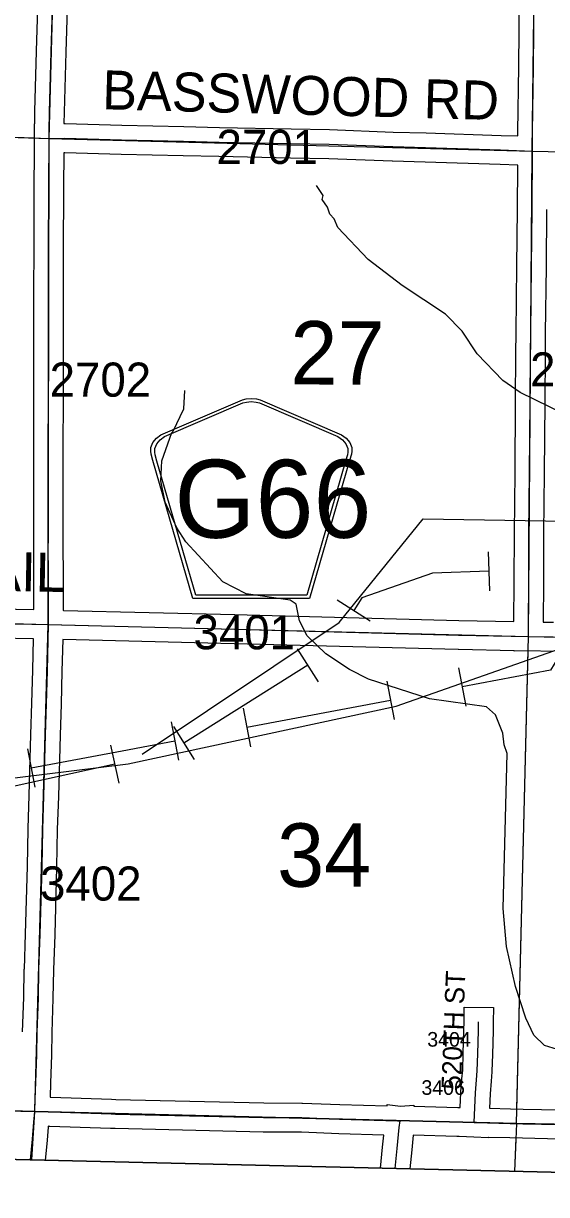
# Model space of a CAD drawing. Extents: x -132.8 to -73.3, y -60 to -26.
# Drawn here: x -89.342 to -88.269, y -57.273 to -54.87 of the extents above; entities that cross this region are included whole.
import ezdxf

# ---------------------------------------------------------------- set-up
doc = ezdxf.new("R2010")
doc.units = 0
for name, color, linetype in [('tdCoClipBndry', 7, 'Continuous'), ('tdCoCoBndry', 7, 'Continuous'), ('tdCoHydroRiver', 7, 'Continuous'), ('tdCoPipe', 7, 'Continuous'), ('tdCoPipe1', 7, 'Continuous'), ('tdCoPipe2', 7, 'Continuous'), ('tdCoSecRdNmbr', 7, 'Continuous'), ('tdCoSecRdTxt', 7, 'Continuous'), ('tdCoSecRteBand', 7, 'Continuous'), ('tdCoSecRteCL', 7, 'Continuous'), ('tdCoSectLine', 7, 'Continuous'), ('tdCoSectLinePart', 7, 'Continuous'), ('tdCoSectNmbr', 7, 'Continuous'), ('tdCoShieldCoRte', 7, 'Continuous'), ('tdCoSurfEarth', 7, 'Continuous'), ('tdCoSurfGravel', 7, 'Continuous'), ('tdCoSurfLNO', 7, 'Continuous'), ('tdCoTwpBndryShd', 7, 'Continuous')]:
    doc.layers.add(name, color=color, linetype=linetype)

msp = doc.modelspace()

# ---------------------------------------------------------------- linework, layer by layer
at = {"layer": 'tdCoClipBndry'}
msp.add_lwpolyline([(-85.7246, -34.3042), (-85.8518, -39.3105), (-85.8801, -41.2792), (-85.9018, -42.2789), (-85.908, -42.3117), (-85.95, -44.2727), (-85.9707, -45.2692), (-85.9836, -46.2708), (-86.0555, -49.2712), (-86.0681, -50.2676), (-86.1218, -52.1738), (-86.137, -53.174), (-86.1825, -55.1705), (-86.2204, -57.1749), (-86.2306, -57.2171), (-86.2512, -57.2452), (-86.2883, -57.2677), (-86.3227, -57.273), (-92.2767, -57.1319), (-95.2818, -57.0432), (-101.2395, -56.885), (-104.2146, -56.8258), (-105.2169, -56.7974), (-108.2085, -56.7373)], dxfattribs=at)
at = {"layer": 'tdCoCoBndry'}
for p, q in [((-90.3226, -57.0783), (-89.3185, -57.1023)), ((-89.3185, -57.1023), (-90.3226, -57.0783)), ((-89.3185, -57.1023), (-88.3301, -57.1272)), ((-88.3301, -57.1272), (-89.3185, -57.1023)), ((-88.3301, -57.1272), (-87.3378, -57.146)), ((-87.3378, -57.146), (-88.3301, -57.1272))]:
    msp.add_line(p, q, dxfattribs=at)
for points in [[(-86.0831, -46.2684), (-86.1101, -47.2669), (-86.1312, -48.2684), (-86.155, -49.2694), (-86.1676, -50.2648), (-86.1952, -51.2693), (-86.2214, -52.1716), (-86.2366, -53.1717), (-86.2573, -54.1712), (-86.282, -55.1684), (-86.3001, -56.1718), (-86.32, -57.173), (-87.3378, -57.146), (-88.3301, -57.1272), (-89.3185, -57.1023), (-90.3226, -57.0783), (-91.3222, -57.0535)], [(-86.3204, -57.173), (-87.3382, -57.146), (-88.3304, -57.1272), (-89.3189, -57.1023), (-90.323, -57.0783), (-91.3226, -57.0535), (-92.2743, -57.032), (-93.2761, -57.0041), (-94.2777, -56.9735), (-95.279, -56.9433), (-96.279, -56.9181), (-97.2777, -56.8905), (-97.7581, -56.8753), (-97.7712, -56.8754), (-98.2366, -56.8674), (-99.2459, -56.8371), (-100.2456, -56.8107), (-101.2372, -56.785), (-102.2392, -56.7627), (-103.2359, -56.7433), (-104.2127, -56.7258), (-105.2145, -56.6974), (-106.2094, -56.6762)]]:
    msp.add_lwpolyline(points, dxfattribs=at)
msp.add_lwpolyline([(-98.2384, -56.9647), (-95.2818, -57.0432), (-92.2767, -57.1319), (-86.3227, -57.273), (-86.2883, -57.2677), (-86.2512, -57.2452), (-86.2306, -57.2171), (-86.2205, -57.1753), (-86.32, -57.173), (-87.3378, -57.146), (-88.3301, -57.1272), (-89.3185, -57.1023), (-90.3226, -57.0783), (-91.3222, -57.0535), (-92.2739, -57.032), (-93.2757, -57.0041), (-94.2773, -56.9735), (-95.2786, -56.9433), (-96.2786, -56.9181), (-97.2774, -56.8905), (-97.7578, -56.8753), (-97.7708, -56.8754), (-98.2362, -56.8674)], close=True, dxfattribs=at)
at = {"layer": 'tdCoHydroRiver'}
for points in [[(-88.2025, -55.6858), (-88.3229, -55.6267), (-88.3587, -55.6023), (-88.4113, -55.5477), (-88.442, -55.5013), (-88.476, -55.4659), (-88.5649, -55.4074), (-88.6349, -55.354), (-88.6967, -55.2881), (-88.7043, -55.2706), (-88.7136, -55.261), (-88.718, -55.2467), (-88.7288, -55.2307), (-88.727, -55.2229), (-88.7408, -55.2021)], [(-88.2462, -56.9754), (-88.2729, -56.967), (-88.2946, -56.9461), (-88.3113, -56.911), (-88.3321, -56.846), (-88.351, -56.7636), (-88.3574, -56.6861), (-88.3497, -56.3676), (-88.3557, -56.3501), (-88.3584, -56.3264), (-88.3735, -56.2883), (-88.3921, -56.2721), (-88.5086, -56.2557), (-88.6341, -56.2154), (-88.6731, -56.1957), (-88.7214, -56.1632), (-88.7602, -56.1262), (-88.7754, -56.0959), (-88.7826, -56.0611), (-88.7951, -56.0529), (-88.8848, -56.0401), (-88.9332, -56.0155), (-89.009, -55.9336), (-89.0274, -55.9049), (-89.0516, -55.8523), (-89.0602, -55.808), (-89.0579, -55.767), (-89.0378, -55.709), (-89.0346, -55.706), (-89.0132, -55.6606), (-89.0109, -55.6228)]]:
    msp.add_lwpolyline(points, dxfattribs=at)
at = {"layer": 'tdCoPipe'}
for points in [[(-91.9065, -57.1247), (-91.749, -56.934), (-91.1889, -56.6946), (-90.3636, -56.5417), (-89.1271, -56.3889), (-88.5773, -56.2704), (-88.1896, -56.1348), (-88.0914, -56.0354), (-87.6625, -55.8411), (-86.0187, -55.1477)], [(-89.0987, -56.3695), (-88.6944, -56.0992), (-88.5218, -55.886), (-87.7679, -55.8986), (-87.2827, -55.912), (-86.0417, -55.6221)]]:
    msp.add_lwpolyline(points, dxfattribs=at)
at = {"layer": 'tdCoPipe1'}
for p, q in [((-88.4491, -56.1917), (-88.4343, -56.2705)), ((-88.5966, -56.2195), (-88.5817, -56.2983)), ((-88.8914, -56.2751), (-88.8765, -56.3539)), ((-89.0388, -56.3029), (-89.0239, -56.3817)), ((-89.3336, -56.3584), (-89.3187, -56.4372))]:
    msp.add_line(p, q, dxfattribs=at)
for points in [[(-88.2001, -56.0984), (-88.2603, -56.1969), (-88.4417, -56.2311)], [(-88.5891, -56.2589), (-88.8839, -56.3145)], [(-89.0313, -56.3423), (-89.1399, -56.3627), (-89.3261, -56.3978)]]:
    msp.add_lwpolyline(points, dxfattribs=at)
at = {"layer": 'tdCoPipe2'}
for p, q in [((-88.3885, -55.9537), (-88.3859, -56.0338)), ((-88.6981, -56.0525), (-88.6306, -56.0958)), ((-88.7802, -56.1529), (-88.7375, -56.2207)), ((-89.0341, -56.3125), (-88.9915, -56.3804)), ((-89.1633, -56.3506), (-89.1462, -56.429))]:
    msp.add_line(p, q, dxfattribs=at)
for points in [[(-88.3872, -55.9937), (-88.5027, -55.9975), (-88.6478, -56.0483), (-88.6643, -56.0741)], [(-88.7588, -56.1868), (-89.0128, -56.3465)], [(-89.1547, -56.3898), (-89.4478, -56.4538)]]:
    msp.add_lwpolyline(points, dxfattribs=at)
at = {"layer": 'tdCoSecRteBand'}
for points in [[(-89.3207, -56.0726), (-89.3209, -56.0451), (-89.3209, -56.0451), (-89.3209, -56.045), (-89.3211, -55.898), (-89.3211, -55.898), (-89.3211, -55.898), (-89.3211, -55.7697), (-89.3211, -55.7697), (-89.3211, -55.7697), (-89.3209, -55.6111), (-89.3209, -55.6111), (-89.3209, -55.6111), (-89.3206, -55.4901), (-89.3206, -55.4114), (-89.3206, -55.4114), (-89.3206, -55.4113), (-89.3204, -55.3391), (-89.3204, -55.3391), (-89.3204, -55.3391), (-89.3199, -55.2054), (-89.3199, -55.2054), (-89.3199, -55.2053), (-89.3194, -55.1352), (-89.3192, -55.1054), (-89.3195, -55.0756), (-89.3191, -55.0756), (-89.319, -55.0752), (-89.319, -55.0752), (-89.3187, -55.0505), (-89.3187, -55.0503), (-89.3186, -55.0501), (-89.3154, -54.9268), (-89.3154, -54.9267), (-89.3154, -54.9266), (-89.3105, -54.7709)], [(-89.2505, -54.7727), (-89.2555, -54.9284), (-89.2587, -55.0515), (-89.259, -55.0752), (-89.2575, -55.0752), (-89.2569, -55.0752), (-89.2564, -55.0752), (-89.1401, -55.0784), (-89.0131, -55.0813), (-89.0131, -55.0813), (-89.0131, -55.0813), (-88.9399, -55.0831), (-88.793, -55.086), (-88.7144, -55.0875), (-88.7141, -55.0875), (-88.7138, -55.0875), (-88.5832, -55.0924), (-88.516, -55.0944), (-88.516, -55.0944), (-88.516, -55.0944), (-88.3621, -55.0993), (-88.3621, -55.0993), (-88.362, -55.0993), (-88.3273, -55.1005)], [(-90.2451, -54.8149), (-90.2488, -54.9621), (-90.2488, -54.9621), (-90.2488, -54.9621), (-90.2517, -55.0741), (-90.2523, -55.0946), (-90.2542, -55.2402), (-90.2542, -55.2402), (-90.2542, -55.2402), (-90.2564, -55.3837), (-90.2587, -55.5332), (-90.2587, -55.5332), (-90.2587, -55.5332), (-90.2609, -55.6713), (-90.2631, -55.8153), (-90.2631, -55.8153), (-90.2631, -55.8154), (-90.2656, -55.9633), (-90.2669, -56.0461), (-90.2669, -56.0465), (-89.8564, -56.0584), (-89.3938, -56.0708), (-89.3207, -56.0726)], [(-88.3273, -55.1005), (-88.3273, -55.0922), (-88.3273, -55.0921), (-88.3273, -55.0921), (-88.3255, -54.9582), (-88.3243, -54.8103)], [(-88.3359, -56.0968), (-88.3352, -56.016), (-88.3347, -55.915), (-88.3347, -55.9149), (-88.3347, -55.9148), (-88.3334, -55.7921), (-88.3324, -55.6461), (-88.3324, -55.6461), (-88.3324, -55.646), (-88.3315, -55.5462), (-88.3312, -55.5046), (-88.3312, -55.5045), (-88.3312, -55.5044), (-88.3295, -55.3676), (-88.3285, -55.2508), (-88.3278, -55.1613), (-88.3278, -55.1605), (-88.364, -55.1593), (-88.5178, -55.1544), (-88.5851, -55.1524), (-88.5853, -55.1524), (-88.5854, -55.1524), (-88.7158, -55.1475), (-88.7942, -55.146), (-88.7942, -55.146), (-88.7942, -55.146), (-88.9412, -55.143), (-88.9412, -55.143), (-88.9413, -55.143), (-89.0145, -55.1413), (-89.1415, -55.1384), (-89.1416, -55.1384), (-89.1417, -55.1384), (-89.2575, -55.1352), (-89.2594, -55.1352), (-89.2599, -55.2057), (-89.2604, -55.3393), (-89.2606, -55.4115), (-89.2606, -55.4901), (-89.2606, -55.4901), (-89.2606, -55.4902), (-89.2609, -55.6112), (-89.2611, -55.7698), (-89.2611, -55.898), (-89.2609, -56.0449), (-89.2607, -56.074), (-89.2602, -56.0741), (-89.2602, -56.0741), (-89.2601, -56.0741), (-88.9085, -56.0829), (-88.9085, -56.0829), (-88.9085, -56.0829), (-88.4484, -56.0947), (-88.3359, -56.0968)], [(-88.2685, -55.2513), (-88.2695, -55.3682), (-88.2695, -55.3682), (-88.2695, -55.3683), (-88.2712, -55.5051), (-88.2715, -55.5466), (-88.2715, -55.5467), (-88.2715, -55.5467), (-88.2724, -55.6466), (-88.2734, -55.7925), (-88.2734, -55.7926), (-88.2734, -55.7926), (-88.2747, -55.9154), (-88.2752, -56.0164), (-88.2752, -56.0164), (-88.2752, -56.0165), (-88.2759, -56.098), (-88.275, -56.098), (-88.2544, -56.0984)], [(-89.3438, -56.9387), (-89.3416, -56.8688), (-89.3404, -56.8105), (-89.3403, -56.8103), (-89.3403, -56.8101), (-89.3379, -56.7377), (-89.3339, -56.5994), (-89.3327, -56.5226), (-89.3327, -56.5223), (-89.3327, -56.522), (-89.3302, -56.4541), (-89.327, -56.3288), (-89.327, -56.3286), (-89.327, -56.3285), (-89.3248, -56.2648), (-89.3231, -56.1971), (-89.3216, -56.1326), (-89.3953, -56.1308)], [(-88.2557, -56.1584), (-88.3056, -56.1574), (-88.3352, -56.1578), (-88.3352, -56.1569), (-88.4497, -56.1547), (-88.4498, -56.1547), (-88.4499, -56.1547), (-88.91, -56.1428), (-89.2616, -56.1341), (-89.2631, -56.1986), (-89.2631, -56.1986), (-89.2631, -56.1986), (-89.2648, -56.2664), (-89.2648, -56.2666), (-89.2648, -56.2667), (-89.2671, -56.3304), (-89.2703, -56.4558), (-89.2703, -56.456), (-89.2703, -56.4562), (-89.2727, -56.5239), (-89.274, -56.6006), (-89.274, -56.6007), (-89.274, -56.6009), (-89.2779, -56.7395), (-89.2779, -56.7396), (-89.2779, -56.7397), (-89.2804, -56.812), (-89.2816, -56.8702), (-89.2816, -56.8704), (-89.2816, -56.8706), (-89.2838, -56.9404), (-89.2848, -56.9869), (-89.2848, -56.987), (-89.2848, -56.9872), (-89.2865, -57.0434), (-89.2865, -57.0435), (-89.2865, -57.0436), (-89.2876, -57.073), (-89.2864, -57.0731), (-89.2863, -57.0731), (-89.2862, -57.0731), (-89.1616, -57.0775), (-89.1525, -57.0777), (-88.8491, -57.0846), (-88.7709, -57.0851), (-88.7704, -57.0851), (-88.7698, -57.0852), (-88.6928, -57.0884), (-88.5958, -57.0912), (-88.5955, -57.0882), (-88.5683, -57.0913), (-88.5411, -57.0897), (-88.541, -57.0913), (-88.4509, -57.094), (-88.4458, -57.0942), (-88.4444, -57.0632), (-88.4444, -57.0627), (-88.4444, -57.0621), (-88.4422, -57.0354), (-88.4408, -57.0174), (-88.4397, -56.9833), (-88.4382, -56.9357), (-88.438, -56.9184), (-88.4375, -56.8884), (-88.3776, -56.8892), (-88.378, -56.9192), (-88.3782, -56.9368), (-88.3782, -56.9371), (-88.3782, -56.9373), (-88.3798, -56.9852), (-88.3809, -57.02), (-88.3809, -57.0206), (-88.3809, -57.0213), (-88.3824, -57.0401), (-88.3824, -57.0401), (-88.3824, -57.0402), (-88.3845, -57.0664), (-88.3858, -57.0958), (-88.3424, -57.0969), (-88.3169, -57.0975), (-88.3168, -57.0975), (-88.3168, -57.0975), (-88.2417, -57.0994)], [(-88.6091, -57.2188), (-88.6051, -57.1758), (-88.6051, -57.1756), (-88.6051, -57.1755), (-88.6025, -57.151), (-88.6948, -57.1483), (-88.695, -57.1483), (-88.6951, -57.1483), (-88.7718, -57.1451), (-88.8497, -57.1446), (-88.8499, -57.1446), (-88.8502, -57.1446), (-89.1539, -57.1377), (-89.1631, -57.1375), (-89.1633, -57.1375), (-89.1635, -57.1375), (-89.2882, -57.133), (-89.2899, -57.133), (-89.2913, -57.1329), (-89.2914, -57.1344), (-89.2914, -57.1344), (-89.2935, -57.1614), (-89.2935, -57.1617), (-89.2936, -57.162), (-89.2975, -57.2025)], [(-88.2412, -57.1594), (-88.3183, -57.1574), (-88.3439, -57.1568), (-88.388, -57.1558), (-88.388, -57.1558), (-88.3884, -57.1558), (-88.3885, -57.1563), (-88.4182, -57.155), (-88.4479, -57.1541), (-88.4526, -57.154), (-88.4526, -57.154), (-88.4526, -57.154), (-88.5423, -57.1513), (-88.5454, -57.1815), (-88.549, -57.2203)]]:
    msp.add_lwpolyline(points, dxfattribs=at)
at = {"layer": 'tdCoSecRteCL'}
for points in [[(-89.2892, -55.1054), (-89.2891, -55.0911), (-89.2887, -55.0509), (-89.2855, -54.9276), (-89.2805, -54.7717), (-89.2776, -54.6381), (-89.2741, -54.496), (-89.2697, -54.3562), (-89.2655, -54.2265), (-89.2624, -54.1059)], [(-88.2976, -55.1315), (-88.2973, -55.0925), (-88.2955, -54.9585), (-88.2943, -54.8106), (-88.2926, -54.6643), (-88.2918, -54.5983), (-88.2906, -54.5149), (-88.2894, -54.4187), (-88.2869, -54.2656), (-88.2857, -54.1489), (-88.2856, -54.1311)], [(-89.2909, -56.1033), (-89.2906, -56.0938), (-89.2909, -56.045), (-89.2911, -55.898), (-89.2911, -55.7697), (-89.2909, -55.6112), (-89.2906, -55.4901), (-89.2906, -55.4114), (-89.2904, -55.3392), (-89.2899, -55.2055), (-89.2892, -55.1054)], [(-89.2892, -55.1054), (-89.2572, -55.1052), (-89.1408, -55.1084), (-89.0138, -55.1113), (-88.9406, -55.113), (-88.7936, -55.116), (-88.7149, -55.1175), (-88.5842, -55.1224), (-88.5169, -55.1244), (-88.363, -55.1293), (-88.2976, -55.1315)], [(-88.3056, -56.1274), (-88.3059, -56.1013), (-88.3052, -56.0162), (-88.3047, -55.9151), (-88.3034, -55.7923), (-88.3024, -55.6463), (-88.3015, -55.5465), (-88.3012, -55.5048), (-88.2995, -55.3679), (-88.2985, -55.251), (-88.2976, -55.1315)], [(-90.2973, -56.0756), (-89.8572, -56.0884), (-89.3946, -56.1008), (-89.2909, -56.1033)], [(-89.319, -57.1022), (-89.3185, -57.0955), (-89.3165, -57.0424), (-89.3148, -56.9863), (-89.3138, -56.9396), (-89.3116, -56.8696), (-89.3104, -56.8112), (-89.3079, -56.7387), (-89.3039, -56.6001), (-89.3027, -56.5231), (-89.3002, -56.4551), (-89.297, -56.3295), (-89.2948, -56.2657), (-89.2931, -56.1979), (-89.2909, -56.1033)], [(-89.2909, -56.1033), (-88.9093, -56.1128), (-88.4491, -56.1247), (-88.3056, -56.1274)], [(-88.3056, -56.1274), (-88.255, -56.1284), (-88.2269, -56.1291), (-88.1768, -56.1321), (-88.1149, -56.1385), (-88.0671, -56.1432), (-88.0252, -56.1471), (-88.002, -56.1486), (-87.9801, -56.1493), (-87.9473, -56.1486), (-87.9009, -56.1444), (-87.8346, -56.14), (-87.8058, -56.1386)], [(-88.4171, -57.125), (-88.4145, -57.0645), (-88.4123, -57.0378), (-88.4109, -57.019), (-88.4097, -56.9842), (-88.4082, -56.9364), (-88.408, -56.9188)], [(-90.3225, -57.0787), (-90.2754, -57.0796), (-90.173, -57.0816), (-89.9437, -57.0863), (-89.8668, -57.0878), (-89.6791, -57.0924), (-89.4909, -57.0974), (-89.319, -57.1022)], [(-89.3275, -57.2018), (-89.3234, -57.1591), (-89.3207, -57.1243), (-89.319, -57.1022)], [(-89.319, -57.1022), (-89.2872, -57.103), (-89.1624, -57.1075), (-89.1532, -57.1077), (-88.8495, -57.1146), (-88.7711, -57.1151), (-88.6939, -57.1183), (-88.5745, -57.1218), (-88.5692, -57.1215)], [(-88.5791, -57.2195), (-88.5752, -57.1786), (-88.5708, -57.1354), (-88.5692, -57.1215)], [(-88.5692, -57.1215), (-88.5585, -57.1208), (-88.4517, -57.124), (-88.4171, -57.125)], [(-88.4171, -57.125), (-88.3901, -57.1257), (-88.3432, -57.1268), (-88.3176, -57.1275), (-88.2404, -57.1294), (-88.2315, -57.1284), (-88.1957, -57.1297), (-88.1215, -57.1307), (-87.958, -57.1346), (-87.8206, -57.1373)]]:
    msp.add_lwpolyline(points, dxfattribs=at)
at = {"layer": 'tdCoSectLine'}
for points in [[(-89.2896, -55.1054), (-89.2628, -54.1059)], [(-88.2979, -55.1315), (-88.2859, -54.1311)], [(-90.2821, -55.0733), (-89.2896, -55.1054)], [(-89.2912, -56.1033), (-89.2896, -55.1054)], [(-89.2896, -55.1054), (-88.2979, -55.1315)], [(-88.3059, -56.1274), (-88.2979, -55.1315)], [(-88.2979, -55.1315), (-87.2836, -55.1529)], [(-90.2977, -56.0756), (-89.2912, -56.1033)], [(-89.3189, -57.1023), (-89.2912, -56.1033)], [(-89.2912, -56.1033), (-88.3059, -56.1274)], [(-88.3304, -57.1272), (-88.3059, -56.1274)], [(-88.3059, -56.1274), (-87.3026, -56.149)], [(-90.323, -57.0783), (-89.3189, -57.1023)], [(-89.3251, -57.2019), (-89.3189, -57.1023)], [(-89.3189, -57.1023), (-88.3304, -57.1272)], [(-88.3304, -57.1272), (-88.3345, -57.2253)], [(-88.3304, -57.1272), (-87.3382, -57.146)]]:
    msp.add_lwpolyline(points, dxfattribs=at)
at = {"layer": 'tdCoSectLinePart'}
for points in [[(-90.2521, -55.0743), (-89.3193, -55.1044)], [(-88.3297, -57.0969), (-88.3067, -56.1574)], [(-88.3317, -57.157), (-88.3345, -57.2253)]]:
    msp.add_lwpolyline(points, dxfattribs=at)
at = {"layer": 'tdCoShieldCoRte'}
for points in [[(-88.9944, -56.0494), (-89.0763, -55.7665), (-89.0802, -55.7533), (-89.081, -55.7474), (-89.081, -55.7396), (-89.0767, -55.7293), (-89.0694, -55.7208), (-89.0599, -55.7141), (-88.8926, -55.6418), (-88.8851, -55.6401), (-88.8746, -55.6392), (-88.8642, -55.6401), (-88.8567, -55.6418), (-88.6894, -55.7141), (-88.6799, -55.7208), (-88.6726, -55.7293), (-88.6683, -55.7396), (-88.6683, -55.7474), (-88.6691, -55.7533), (-88.6729, -55.7665), (-88.7549, -56.0494)], [(-88.9885, -56.043), (-89.0683, -55.7678), (-89.072, -55.7551), (-89.0727, -55.7495), (-89.0727, -55.742), (-89.0686, -55.7321), (-89.0616, -55.7239), (-89.0525, -55.7175), (-88.8919, -55.6481), (-88.8847, -55.6465), (-88.8746, -55.6456), (-88.8646, -55.6465), (-88.8574, -55.6481), (-88.6968, -55.7175), (-88.6876, -55.7239), (-88.6807, -55.7321), (-88.6766, -55.742), (-88.6766, -55.7495), (-88.6773, -55.7551), (-88.681, -55.7678), (-88.7607, -56.043)]]:
    msp.add_lwpolyline(points, close=True, dxfattribs=at)
at = {"layer": 'tdCoSurfEarth'}
for points in [[(-88.4097, -56.9842), (-88.4082, -56.9364), (-88.408, -56.9188)], [(-89.1532, -57.1077), (-88.8495, -57.1146), (-88.7711, -57.1151), (-88.6939, -57.1183), (-88.5745, -57.1218), (-88.5692, -57.1215)]]:
    msp.add_lwpolyline(points, dxfattribs=at)
at = {"layer": 'tdCoSurfGravel'}
for points in [[(-89.2909, -56.1033), (-89.2906, -56.0938), (-89.2909, -56.045), (-89.2911, -55.898), (-89.2911, -55.7697), (-89.2909, -55.6112), (-89.2906, -55.4901), (-89.2906, -55.4114), (-89.2904, -55.3392), (-89.2899, -55.2055), (-89.2892, -55.1054), (-89.2891, -55.0911), (-89.2887, -55.0509), (-89.2855, -54.9276), (-89.2805, -54.7717)], [(-88.3056, -56.1274), (-88.3059, -56.1013), (-88.3052, -56.0162), (-88.3047, -55.9151), (-88.3034, -55.7923), (-88.3024, -55.6463), (-88.3015, -55.5465), (-88.3012, -55.5048), (-88.2995, -55.3679), (-88.2985, -55.251), (-88.2976, -55.1315), (-88.2973, -55.0925), (-88.2955, -54.9585), (-88.2943, -54.8106)], [(-89.2892, -55.1054), (-89.2572, -55.1052), (-89.1408, -55.1084), (-89.0138, -55.1113), (-88.9406, -55.113), (-88.7936, -55.116), (-88.7149, -55.1175), (-88.5842, -55.1224), (-88.5169, -55.1244), (-88.363, -55.1293), (-88.2976, -55.1315)], [(-91.2989, -56.054), (-91.233, -56.0559), (-90.817, -56.0677), (-90.3401, -56.0744), (-90.2973, -56.0756), (-89.8572, -56.0884), (-89.3946, -56.1008), (-89.2909, -56.1033), (-88.9093, -56.1128), (-88.4491, -56.1247), (-88.3056, -56.1274)], [(-89.319, -57.1022), (-89.3185, -57.0955), (-89.3165, -57.0424), (-89.3148, -56.9863), (-89.3138, -56.9396), (-89.3116, -56.8696), (-89.3104, -56.8112), (-89.3079, -56.7387), (-89.3039, -56.6001), (-89.3027, -56.5231), (-89.3002, -56.4551), (-89.297, -56.3295), (-89.2948, -56.2657), (-89.2931, -56.1979), (-89.2909, -56.1033)], [(-88.3056, -56.1274), (-88.255, -56.1284), (-88.2269, -56.1291), (-88.1768, -56.1321), (-88.1149, -56.1385), (-88.0671, -56.1432), (-88.0252, -56.1471), (-88.002, -56.1486), (-87.9801, -56.1493), (-87.9473, -56.1486), (-87.9009, -56.1444), (-87.8346, -56.14), (-87.8058, -56.1386), (-87.782, -56.1375), (-87.7366, -56.1382), (-87.3364, -56.1484), (-87.3169, -56.1487)], [(-88.4171, -57.125), (-88.4145, -57.0645), (-88.4123, -57.0378), (-88.4109, -57.019), (-88.4097, -56.9842)], [(-91.322, -57.0537), (-91.2995, -57.0545), (-91.1069, -57.0591), (-91.0088, -57.0619), (-90.936, -57.0638), (-90.8083, -57.067), (-90.6159, -57.072), (-90.4359, -57.0764), (-90.3225, -57.0787), (-90.2754, -57.0796), (-90.173, -57.0816), (-89.9437, -57.0863), (-89.8668, -57.0878), (-89.6791, -57.0924), (-89.4909, -57.0974), (-89.319, -57.1022)], [(-89.3275, -57.2018), (-89.3234, -57.1591), (-89.3207, -57.1243), (-89.319, -57.1022)], [(-89.319, -57.1022), (-89.2872, -57.103), (-89.1624, -57.1075), (-89.1532, -57.1077)], [(-88.5791, -57.2195), (-88.5752, -57.1786), (-88.5708, -57.1354), (-88.5692, -57.1215)], [(-88.5692, -57.1215), (-88.5585, -57.1208), (-88.4517, -57.124), (-88.4171, -57.125), (-88.3901, -57.1257), (-88.3432, -57.1268)], [(-88.3432, -57.1268), (-88.3176, -57.1275), (-88.2404, -57.1294), (-88.2315, -57.1284), (-88.1957, -57.1297), (-88.1215, -57.1307), (-87.958, -57.1346), (-87.8206, -57.1373)]]:
    msp.add_lwpolyline(points, dxfattribs=at)
at = {"layer": 'tdCoSurfLNO'}
msp.add_line((-89.8092, -55.0883), (-89.2892, -55.1054), dxfattribs=at)
at = {"layer": 'tdCoTwpBndryShd'}
msp.add_lwpolyline([(-86.3204, -57.173), (-87.3382, -57.146), (-88.3304, -57.1272), (-89.3189, -57.1023), (-90.323, -57.0783), (-91.3226, -57.0535), (-92.2743, -57.032), (-93.2761, -57.0041), (-94.2777, -56.9735), (-95.279, -56.9433), (-96.279, -56.9181), (-97.2777, -56.8905), (-97.7581, -56.8753), (-97.7712, -56.8754), (-98.2366, -56.8674), (-99.2459, -56.8371), (-100.2456, -56.8107), (-101.2372, -56.785), (-102.2392, -56.7627), (-103.2359, -56.7433), (-104.2127, -56.7258), (-105.2145, -56.6974), (-106.2094, -56.6762)], dxfattribs=at)

# ---------------------------------------------------------------- texts
at = {"layer": 'tdCoSecRdNmbr'}
for s, height, rotation, p in [('2701', 0.07, 359.9332, (-88.946, -55.1578)), ('2702', 0.07, 359.933, (-89.2884, -55.6354)), ('2602', 0.07, 359.9337, (-88.3025, -55.6146)), ('3401', 0.07, 359.9332, (-88.9931, -56.1539)), ('3402', 0.07, 359.9329, (-89.3081, -56.6695)), ('3404', 0.03, 359.9336, (-88.5135, -56.9694)), ('3406', 0.03, 359.9336, (-88.5255, -57.0683))]:
    msp.add_text(s, height=height, rotation=rotation, dxfattribs=at).set_placement(p)
at = {"layer": 'tdCoSecRdTxt'}
for s, height, rotation, p in [('BASSWOOD RD', 0.08, 358.4261, (-89.1812, -55.0456)), ('PIONEER TRAIL', 0.08, 358.9298, (-90.0723, -56.0213)), ('520TH ST', 0.04, 87.7898, (-88.4445, -57.0582))]:
    msp.add_text(s, height=height, rotation=rotation, dxfattribs=at).set_placement(p)
at = {"layer": 'tdCoSectNmbr'}
for s, p in [('27', (-88.7945, -55.6105)), ('34', (-88.8217, -56.6412))]:
    msp.add_text(s, height=0.13, rotation=359.9332, dxfattribs=at).set_placement(p)
at = {"layer": 'tdCoShieldCoRte'}
msp.add_text('G66', height=0.16, dxfattribs=at).set_placement((-89.0324, -55.9251))

doc.saveas('drawing.dxf')
